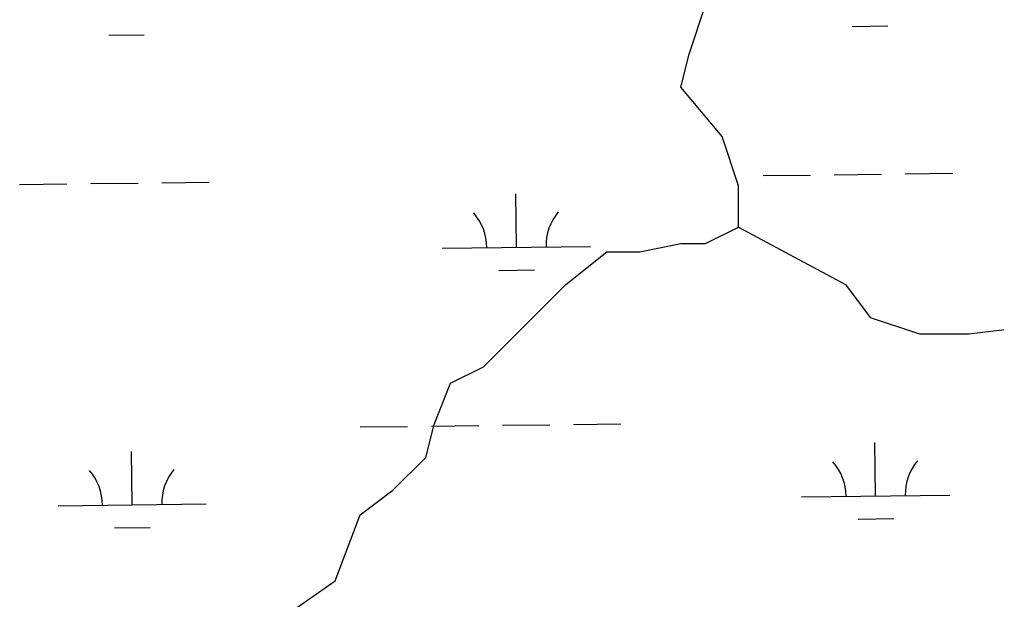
# Model space of a CAD drawing. Extents: x 3694830 to 3732949, y 415201 to 440970.
# Drawn here: x 3700427 to 3701086, y 430988 to 431380 of the extents above; entities that cross this region are included whole.
import ezdxf

# ---------------------------------------------------------------- set-up
doc = ezdxf.new("R2010")
doc.units = 0
doc.layers.add('V-TOPO-SHOR', color=7, linetype='Continuous')
doc.layers.add('V-WETL-SWMP', color=7, linetype='Continuous')

msp = doc.modelspace()

# ---------------------------------------------------------------- linework, layer by layer
at = {"layer": 'V-TOPO-SHOR'}
for points in [[(3700584.23, 430962.18), (3700639.77, 431001.06), (3700656.44, 431045.49), (3700678.66, 431062.16), (3700700.87, 431084.38), (3700706.43, 431106.59), (3700717.54, 431134.37), (3700739.75, 431145.47), (3700756.42, 431162.14), (3700795.3, 431201.02), (3700823.07, 431223.24), (3700845.29, 431223.24), (3700873.06, 431228.79), (3700889.73, 431228.79), (3700911.94, 431239.9), (3700911.94, 431267.67), (3700900.83, 431301), (3700873.06, 431334.33), (3700878.62, 431356.54), (3700889.73, 431389.87), (3700878.62, 431412.09), (3700884.66, 431422.34)], [(3700911.94, 431239.9), (3700984.15, 431201.02), (3701000.81, 431178.8), (3701034.14, 431167.69), (3701067.47, 431167.69), (3701111.9, 431173.25)]]:
    msp.add_lwpolyline(points, dxfattribs=at)
at = {"layer": 'V-WETL-SWMP'}
for p, q in [((3700988.71, 431375.37), (3701012.71, 431375.66)), ((3700486.84, 431369.39), (3700510.83, 431369.67)), ((3700522.62, 431269.81), (3700554.62, 431270.19)), ((3700928.5, 431274.65), (3700960.5, 431275.03)), ((3700976.49, 431275.22), (3701008.49, 431275.6)), ((3701024.49, 431275.79), (3701056.49, 431276.17)), ((3700426.63, 431268.66), (3700458.62, 431269.04)), ((3700474.62, 431269.23), (3700506.62, 431269.62)), ((3700762, 431226.23), (3700761.57, 431262.23)), ((3700712, 431225.63), (3700812, 431226.82)), ((3700750.18, 431210.65), (3700774.18, 431210.94)), ((3700656.59, 431104.89), (3700688.59, 431105.27)), ((3700704.59, 431105.46), (3700736.59, 431105.85)), ((3700752.59, 431106.04), (3700784.59, 431106.42)), ((3700800.58, 431106.61), (3700832.58, 431106.99)), ((3701004.49, 431058.3), (3701004.06, 431094.29)), ((3700502.62, 431052.31), (3700502.19, 431088.31)), ((3700954.49, 431057.7), (3701054.49, 431058.89)), ((3700452.62, 431051.71), (3700552.62, 431052.91)), ((3700992.68, 431042.72), (3701016.67, 431043.01)), ((3700490.8, 431036.74), (3700514.8, 431037.02))]:
    msp.add_line(p, q, dxfattribs=at)
for centre, start, end in [((3700817.23, 431227.36), 139.91153, 181.45518), ((3700706.75, 431226.04), 359.91153, 41.45519), ((3700949.25, 431058.11), 359.91153, 41.45519), ((3701059.72, 431059.43), 139.91153, 181.45518), ((3700447.37, 431052.13), 359.91153, 41.45519), ((3700557.85, 431053.44), 139.91153, 181.45518)]:
    msp.add_arc(centre, 35.25, start, end, dxfattribs=at)

doc.saveas('drawing.dxf')
